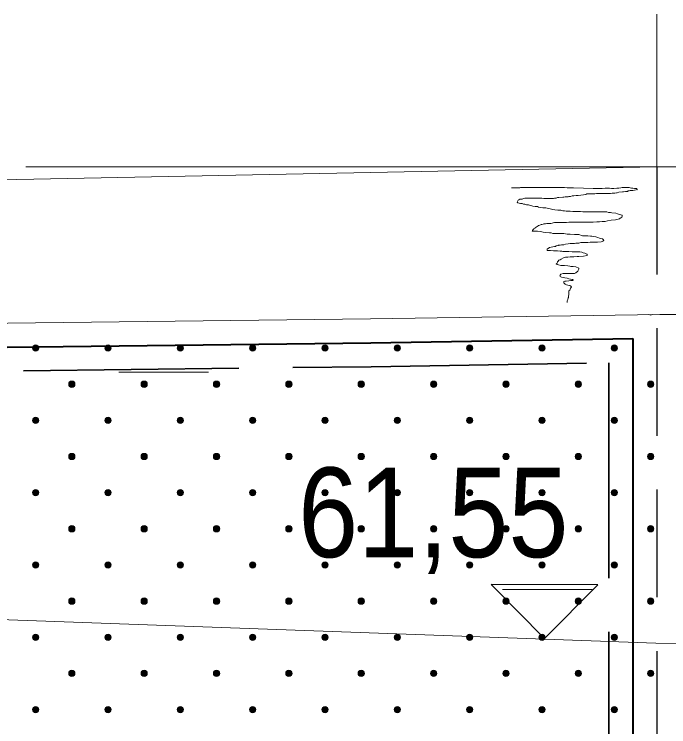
# Model space of a CAD drawing. Extents: x 640104 to 640970, y 6442278 to 6442689.
# Drawn here: x 640925.99 to 640947.87, y 6442531.71 to 6442555.54 of the extents above; entities that cross this region are included whole.
import ezdxf
from ezdxf.enums import TextEntityAlignment as Align

# ---------------------------------------------------------------- set-up
doc = ezdxf.new("R2010")
doc.units = 0
doc.header["$LTSCALE"] = 1.2
doc.linetypes.add('LONG_DASHED', pattern=[7.5, 6, -1.5])
doc.linetypes.add('MEDIUM_DASHED', pattern=[4.5, 3, -1.5])
for name, color, linetype, lineweight in [('31', 7, 'Continuous', 13), ('32', 7, 'Continuous', 25), ('34', 7, 'Continuous', 25), ('35', 7, 'Continuous', 35), ('40', 7, 'Continuous', 13), ('45', 7, 'Continuous', 13), ('47', 7, 'Continuous', 13), ('50', 7, 'Continuous', 13)]:
    doc.layers.add(name, color=color, linetype=linetype, lineweight=lineweight)

msp = doc.modelspace()

# ---------------------------------------------------------------- hatches: boundary and pattern name
at = {"layer": '45'}
for points in [[(640926.782, 6442544.45, 1), (640926.634, 6442544.301, 1)], [(640929.201, 6442544.45, 1), (640929.052, 6442544.301, 1)], [(640931.619, 6442544.45, 1), (640931.47, 6442544.301, 1)], [(640934.037, 6442544.45, 1), (640933.889, 6442544.301, 1)], [(640936.455, 6442544.45, 1), (640936.307, 6442544.301, 1)], [(640938.874, 6442544.45, 1), (640938.725, 6442544.301, 1)], [(640941.292, 6442544.45, 1), (640941.144, 6442544.301, 1)], [(640943.71, 6442544.45, 1), (640943.562, 6442544.301, 1)], [(640946.129, 6442544.45, 1), (640945.98, 6442544.301, 1)], [(640927.991, 6442543.241, 1), (640927.843, 6442543.092, 1)], [(640930.41, 6442543.241, 1), (640930.261, 6442543.092, 1)], [(640932.828, 6442543.241, 1), (640932.68, 6442543.092, 1)], [(640935.246, 6442543.241, 1), (640935.098, 6442543.092, 1)], [(640937.665, 6442543.241, 1), (640937.516, 6442543.092, 1)], [(640940.083, 6442543.241, 1), (640939.934, 6442543.092, 1)], [(640942.501, 6442543.241, 1), (640942.353, 6442543.092, 1)], [(640944.92, 6442543.241, 1), (640944.771, 6442543.092, 1)], [(640947.338, 6442543.241, 1), (640947.189, 6442543.092, 1)], [(640926.782, 6442542.031, 1), (640926.634, 6442541.883, 1)], [(640929.201, 6442542.031, 1), (640929.052, 6442541.883, 1)], [(640931.619, 6442542.031, 1), (640931.47, 6442541.883, 1)], [(640934.037, 6442542.031, 1), (640933.889, 6442541.883, 1)], [(640936.455, 6442542.031, 1), (640936.307, 6442541.883, 1)], [(640938.874, 6442542.031, 1), (640938.725, 6442541.883, 1)], [(640941.292, 6442542.031, 1), (640941.144, 6442541.883, 1)], [(640943.71, 6442542.031, 1), (640943.562, 6442541.883, 1)], [(640946.129, 6442542.031, 1), (640945.98, 6442541.883, 1)], [(640927.991, 6442540.822, 1), (640927.843, 6442540.674, 1)], [(640930.41, 6442540.822, 1), (640930.261, 6442540.674, 1)], [(640932.828, 6442540.822, 1), (640932.68, 6442540.674, 1)], [(640935.246, 6442540.822, 1), (640935.098, 6442540.674, 1)], [(640937.665, 6442540.822, 1), (640937.516, 6442540.674, 1)], [(640940.083, 6442540.822, 1), (640939.934, 6442540.674, 1)], [(640942.501, 6442540.822, 1), (640942.353, 6442540.674, 1)], [(640944.92, 6442540.822, 1), (640944.771, 6442540.674, 1)], [(640947.338, 6442540.822, 1), (640947.189, 6442540.674, 1)], [(640926.782, 6442539.613, 1), (640926.634, 6442539.465, 1)], [(640929.201, 6442539.613, 1), (640929.052, 6442539.465, 1)], [(640931.619, 6442539.613, 1), (640931.47, 6442539.465, 1)], [(640934.037, 6442539.613, 1), (640933.889, 6442539.465, 1)], [(640936.455, 6442539.613, 1), (640936.307, 6442539.465, 1)], [(640938.874, 6442539.613, 1), (640938.725, 6442539.465, 1)], [(640941.292, 6442539.613, 1), (640941.144, 6442539.465, 1)], [(640943.71, 6442539.613, 1), (640943.562, 6442539.465, 1)], [(640946.129, 6442539.613, 1), (640945.98, 6442539.465, 1)], [(640927.991, 6442538.404, 1), (640927.843, 6442538.255, 1)], [(640930.41, 6442538.404, 1), (640930.261, 6442538.255, 1)], [(640932.828, 6442538.404, 1), (640932.68, 6442538.255, 1)], [(640935.246, 6442538.404, 1), (640935.098, 6442538.255, 1)], [(640937.665, 6442538.404, 1), (640937.516, 6442538.255, 1)], [(640940.083, 6442538.404, 1), (640939.934, 6442538.255, 1)], [(640942.501, 6442538.404, 1), (640942.353, 6442538.255, 1)], [(640944.92, 6442538.404, 1), (640944.771, 6442538.255, 1)], [(640947.338, 6442538.404, 1), (640947.189, 6442538.255, 1)], [(640926.782, 6442537.195, 1), (640926.634, 6442537.046, 1)], [(640929.201, 6442537.195, 1), (640929.052, 6442537.046, 1)], [(640931.619, 6442537.195, 1), (640931.47, 6442537.046, 1)], [(640934.037, 6442537.195, 1), (640933.889, 6442537.046, 1)], [(640936.455, 6442537.195, 1), (640936.307, 6442537.046, 1)], [(640938.874, 6442537.195, 1), (640938.725, 6442537.046, 1)], [(640941.292, 6442537.195, 1), (640941.144, 6442537.046, 1)], [(640943.71, 6442537.195, 1), (640943.562, 6442537.046, 1)], [(640946.129, 6442537.195, 1), (640945.98, 6442537.046, 1)], [(640927.991, 6442535.986, 1), (640927.843, 6442535.837, 1)], [(640930.41, 6442535.986, 1), (640930.261, 6442535.837, 1)], [(640932.828, 6442535.986, 1), (640932.68, 6442535.837, 1)], [(640935.246, 6442535.986, 1), (640935.098, 6442535.837, 1)], [(640937.665, 6442535.986, 1), (640937.516, 6442535.837, 1)], [(640940.083, 6442535.986, 1), (640939.934, 6442535.837, 1)], [(640942.501, 6442535.986, 1), (640942.353, 6442535.837, 1)], [(640944.92, 6442535.986, 1), (640944.771, 6442535.837, 1)], [(640947.338, 6442535.986, 1), (640947.189, 6442535.837, 1)], [(640926.782, 6442534.776, 1), (640926.634, 6442534.628, 1)], [(640929.201, 6442534.776, 1), (640929.052, 6442534.628, 1)], [(640931.619, 6442534.776, 1), (640931.47, 6442534.628, 1)], [(640934.037, 6442534.776, 1), (640933.889, 6442534.628, 1)], [(640936.455, 6442534.776, 1), (640936.307, 6442534.628, 1)], [(640938.874, 6442534.776, 1), (640938.725, 6442534.628, 1)], [(640941.292, 6442534.776, 1), (640941.144, 6442534.628, 1)], [(640943.71, 6442534.776, 1), (640943.562, 6442534.628, 1)], [(640946.129, 6442534.776, 1), (640945.98, 6442534.628, 1)], [(640927.991, 6442533.567, 1), (640927.843, 6442533.419, 1)], [(640930.41, 6442533.567, 1), (640930.261, 6442533.419, 1)], [(640932.828, 6442533.567, 1), (640932.68, 6442533.419, 1)], [(640935.246, 6442533.567, 1), (640935.098, 6442533.419, 1)], [(640937.665, 6442533.567, 1), (640937.516, 6442533.419, 1)], [(640940.083, 6442533.567, 1), (640939.934, 6442533.419, 1)], [(640942.501, 6442533.567, 1), (640942.353, 6442533.419, 1)], [(640944.92, 6442533.567, 1), (640944.771, 6442533.419, 1)], [(640947.338, 6442533.567, 1), (640947.189, 6442533.419, 1)], [(640926.782, 6442532.358, 1), (640926.634, 6442532.21, 1)], [(640929.201, 6442532.358, 1), (640929.052, 6442532.21, 1)], [(640931.619, 6442532.358, 1), (640931.47, 6442532.21, 1)], [(640934.037, 6442532.358, 1), (640933.889, 6442532.21, 1)], [(640936.455, 6442532.358, 1), (640936.307, 6442532.21, 1)], [(640938.874, 6442532.358, 1), (640938.725, 6442532.21, 1)], [(640941.292, 6442532.358, 1), (640941.144, 6442532.21, 1)], [(640943.71, 6442532.358, 1), (640943.562, 6442532.21, 1)], [(640946.129, 6442532.358, 1), (640945.98, 6442532.21, 1)]]:
    msp.add_hatch(color=256, dxfattribs=at).paths.add_polyline_path(points)

# ---------------------------------------------------------------- linework, layer by layer
at = {"layer": '31'}
for points in [[(640905.53, 6442550.44), (640907.99, 6442550.17), (640919.96, 6442549.99), (640926.08, 6442550.01), (640947.47, 6442550.44), (640955.05, 6442550.44)], [(640901.98, 6442546.85), (640907.61, 6442545.9), (640917.36, 6442545.11), (640937.9, 6442545.35), (640947.57, 6442545.5), (640955.05, 6442545.5)]]:
    msp.add_lwpolyline(points, dxfattribs=at)
at = {"layer": '32', "linetype": 'MEDIUM_DASHED'}
msp.add_line((640947.47, 6442550.44), (640947.47, 6442510.44), dxfattribs=at)
at = {"layer": '34', "lineweight": 13}
msp.add_lwpolyline([(640718.51, 6442547.61), (640760.64, 6442545.05), (640822.17, 6442540.94), (640861.08, 6442538.41), (640873.26, 6442537.95), (640895.2, 6442536.39), (640947.44, 6442534.5), (640955.05, 6442534.43)], dxfattribs=at)
at = {"layer": '34'}
msp.add_lwpolyline([(640941.93, 6442536.47), (640943.72, 6442534.66), (640945.5, 6442536.46)], close=True, dxfattribs=at)
at = {"layer": '35', "lineweight": 13}
msp.add_line((640947.47, 6442550.44), (640947.47, 6442555.54), dxfattribs=at)
at = {"layer": '35', "lineweight": 40}
msp.add_line((640946.67, 6442544.69), (640946.67, 6442511.32), dxfattribs=at)
at = {"layer": '35', "linetype": 'LONG_DASHED'}
msp.add_line((640945.87, 6442543.88), (640945.87, 6442512.06), dxfattribs=at)
at = {"layer": '35', "lineweight": 40}
msp.add_lwpolyline([(640883.92, 6442553.26), (640887.78, 6442551.19), (640889.7, 6442550.37), (640891.6, 6442549.51), (640895.1, 6442548.11), (640901.79, 6442546.07), (640907.51, 6442545.11), (640917.33, 6442544.31), (640937.91, 6442544.55), (640946.67, 6442544.69)], dxfattribs=at)
at = {"layer": '35', "linetype": 'LONG_DASHED'}
msp.add_lwpolyline([(640885.07, 6442551.73), (640887.43, 6442550.46), (640889.38, 6442549.64), (640891.29, 6442548.77), (640894.84, 6442547.35), (640901.61, 6442545.29), (640907.41, 6442544.31), (640917.3, 6442543.51), (640937.92, 6442543.75), (640945.87, 6442543.88)], dxfattribs=at)
at = {"layer": '40'}
for points in [[(640942.61, 6442549.73), (640942.67, 6442549.73), (640942.78, 6442549.73), (640942.89, 6442549.73), (640942.91, 6442549.74), (640943.02, 6442549.74), (640943.18, 6442549.74), (640943.5, 6442549.74), (640943.68, 6442549.74), (640943.72, 6442549.74), (640943.75, 6442549.74), (640943.82, 6442549.74), (640943.91, 6442549.74), (640944.02, 6442549.74), (640944.1, 6442549.74), (640944.16, 6442549.74), (640944.24, 6442549.74), (640944.32, 6442549.74), (640944.39, 6442549.74), (640944.47, 6442549.73), (640944.52, 6442549.73), (640944.59, 6442549.73), (640944.69, 6442549.73), (640945.02, 6442549.72), (640945.34, 6442549.71), (640945.43, 6442549.71), (640945.49, 6442549.71), (640945.53, 6442549.71), (640945.58, 6442549.71), (640945.65, 6442549.71), (640945.74, 6442549.72), (640945.79, 6442549.72), (640945.83, 6442549.72), (640945.85, 6442549.72), (640945.89, 6442549.72), (640945.96, 6442549.71), (640946, 6442549.71), (640946.04, 6442549.71), (640946.14, 6442549.72), (640946.2, 6442549.72), (640946.27, 6442549.73), (640946.31, 6442549.74), (640946.38, 6442549.74), (640946.42, 6442549.75), (640946.46, 6442549.75), (640946.51, 6442549.75), (640946.55, 6442549.74), (640946.58, 6442549.73), (640946.63, 6442549.72), (640946.67, 6442549.72)], [(640946.67, 6442549.72), (640946.72, 6442549.71), (640946.75, 6442549.71), (640946.8, 6442549.71), (640946.82, 6442549.68), (640946.8, 6442549.67), (640946.81, 6442549.68), (640946.78, 6442549.67), (640946.73, 6442549.66), (640946.67, 6442549.65), (640946.63, 6442549.65), (640946.58, 6442549.65), (640946.55, 6442549.63), (640946.51, 6442549.63), (640946.49, 6442549.61), (640946.43, 6442549.61), (640946.36, 6442549.6), (640946.32, 6442549.6), (640946.2, 6442549.59), (640946.15, 6442549.57), (640946.12, 6442549.57), (640946.07, 6442549.56), (640946.02, 6442549.56), (640945.98, 6442549.56), (640945.92, 6442549.55), (640945.89, 6442549.55), (640945.78, 6442549.55), (640945.72, 6442549.55), (640945.65, 6442549.55), (640945.56, 6442549.55), (640945.5, 6442549.54), (640945.46, 6442549.54), (640945.4, 6442549.53), (640945.34, 6442549.53), (640945.17, 6442549.53), (640945.13, 6442549.53), (640945.1, 6442549.51), (640945.02, 6442549.5), (640944.93, 6442549.49), (640944.84, 6442549.48), (640944.78, 6442549.48), (640944.7, 6442549.47), (640944.64, 6442549.47), (640944.59, 6442549.44), (640944.53, 6442549.44), (640944.51, 6442549.43), (640944.47, 6442549.43), (640944.41, 6442549.43), (640944.36, 6442549.42), (640944.33, 6442549.42), (640944.2, 6442549.41), (640944.15, 6442549.41)], [(640944.15, 6442549.41), (640944.11, 6442549.39), (640944.05, 6442549.39), (640944.02, 6442549.38), (640943.98, 6442549.38), (640943.94, 6442549.38), (640943.9, 6442549.38), (640943.85, 6442549.38), (640943.8, 6442549.38), (640943.73, 6442549.38), (640943.69, 6442549.38), (640943.63, 6442549.39), (640943.6, 6442549.39), (640943.56, 6442549.39), (640943.52, 6442549.39), (640943.48, 6442549.39), (640943.43, 6442549.39), (640943.36, 6442549.39), (640943.32, 6442549.39), (640943.28, 6442549.39), (640943.22, 6442549.39), (640943.19, 6442549.39), (640943.14, 6442549.39), (640943.1, 6442549.39), (640943.06, 6442549.39), (640943.01, 6442549.38), (640942.97, 6442549.36), (640942.92, 6442549.36), (640942.89, 6442549.35), (640942.86, 6442549.33), (640942.84, 6442549.32), (640942.82, 6442549.3), (640942.8, 6442549.26), (640942.82, 6442549.23), (640942.91, 6442549.21), (640942.97, 6442549.21), (640943.01, 6442549.19), (640943.06, 6442549.19), (640943.09, 6442549.18), (640943.12, 6442549.17), (640943.18, 6442549.17), (640943.22, 6442549.15), (640943.26, 6442549.14), (640943.33, 6442549.12), (640943.4, 6442549.11), (640943.48, 6442549.11), (640943.52, 6442549.09), (640943.57, 6442549.08), (640943.66, 6442549.07), (640943.76, 6442549.06)], [(640943.76, 6442549.06), (640943.91, 6442549.03), (640944, 6442549.01), (640944.06, 6442549), (640944.16, 6442548.99), (640944.26, 6442548.99), (640944.33, 6442548.97), (640944.39, 6442548.97), (640944.44, 6442548.95), (640944.52, 6442548.95), (640944.58, 6442548.95), (640944.66, 6442548.94), (640944.75, 6442548.94), (640944.82, 6442548.94), (640944.92, 6442548.94), (640945, 6442548.93), (640945.06, 6442548.93), (640945.1, 6442548.93), (640945.17, 6442548.93), (640945.24, 6442548.93), (640945.32, 6442548.93), (640945.42, 6442548.93), (640945.5, 6442548.93), (640945.56, 6442548.93), (640945.65, 6442548.93), (640945.68, 6442548.93), (640945.74, 6442548.93), (640945.8, 6442548.93), (640945.86, 6442548.91), (640945.92, 6442548.91), (640945.97, 6442548.9), (640946.1, 6442548.89), (640946.16, 6442548.87), (640946.22, 6442548.84), (640946.27, 6442548.83), (640946.31, 6442548.82), (640946.31, 6442548.78), (640946.3, 6442548.75), (640946.27, 6442548.73), (640946.25, 6442548.72), (640946.22, 6442548.7), (640946.18, 6442548.69), (640946.09, 6442548.66), (640945.95, 6442548.65), (640945.82, 6442548.63), (640945.74, 6442548.61), (640945.65, 6442548.61), (640945.56, 6442548.6), (640945.47, 6442548.6), (640945.34, 6442548.59), (640945.14, 6442548.59), (640944.98, 6442548.59)], [(640944.98, 6442548.59), (640944.89, 6442548.59), (640944.82, 6442548.59), (640944.74, 6442548.59), (640944.68, 6442548.59), (640944.62, 6442548.59), (640944.53, 6442548.59), (640944.45, 6442548.58), (640944.27, 6442548.58), (640944.18, 6442548.58), (640944.14, 6442548.57), (640944.05, 6442548.57), (640943.93, 6442548.54), (640943.8, 6442548.54), (640943.75, 6442548.53), (640943.69, 6442548.53), (640943.67, 6442548.52), (640943.63, 6442548.51), (640943.6, 6442548.51), (640943.56, 6442548.49), (640943.52, 6442548.48), (640943.5, 6442548.46), (640943.44, 6442548.42), (640943.4, 6442548.4), (640943.39, 6442548.37), (640943.36, 6442548.36), (640943.34, 6442548.34), (640943.32, 6442548.31), (640943.31, 6442548.29), (640943.33, 6442548.28), (640943.37, 6442548.28), (640943.43, 6442548.28), (640943.48, 6442548.28), (640943.58, 6442548.27), (640943.67, 6442548.25), (640943.76, 6442548.24), (640943.88, 6442548.23), (640943.94, 6442548.23), (640944, 6442548.21), (640944.06, 6442548.21), (640944.23, 6442548.21), (640944.36, 6442548.21), (640944.47, 6442548.19), (640944.58, 6442548.18), (640944.72, 6442548.17), (640944.87, 6442548.17), (640944.99, 6442548.13), (640945.07, 6442548.13), (640945.17, 6442548.13), (640945.25, 6442548.12)], [(640945.25, 6442548.12), (640945.3, 6442548.12), (640945.35, 6442548.11), (640945.43, 6442548.09), (640945.5, 6442548.07), (640945.55, 6442548.05), (640945.6, 6442548.04), (640945.66, 6442548.03), (640945.68, 6442548.01), (640945.7, 6442547.97), (640945.67, 6442547.95), (640945.65, 6442547.94), (640945.61, 6442547.93), (640945.49, 6442547.92), (640945.43, 6442547.92), (640945.4, 6442547.92), (640945.32, 6442547.92), (640945.24, 6442547.92), (640945.16, 6442547.91), (640945.11, 6442547.91), (640945.06, 6442547.91), (640944.93, 6442547.91), (640944.86, 6442547.88), (640944.82, 6442547.88), (640944.76, 6442547.88), (640944.72, 6442547.87), (640944.66, 6442547.87), (640944.58, 6442547.87), (640944.51, 6442547.86), (640944.42, 6442547.85), (640944.36, 6442547.83), (640944.33, 6442547.83), (640944.28, 6442547.83), (640944.24, 6442547.82), (640944.18, 6442547.82), (640944.17, 6442547.8), (640944.11, 6442547.79), (640944.09, 6442547.77), (640944.05, 6442547.77), (640944, 6442547.76), (640943.94, 6442547.75), (640943.88, 6442547.74), (640943.84, 6442547.71), (640943.81, 6442547.69), (640943.81, 6442547.64), (640943.85, 6442547.64), (640943.92, 6442547.64), (640944.02, 6442547.63), (640944.1, 6442547.63), (640944.15, 6442547.63), (640944.24, 6442547.62), (640944.3, 6442547.62)], [(640944.3, 6442547.62), (640944.33, 6442547.61), (640944.36, 6442547.61), (640944.42, 6442547.61), (640944.5, 6442547.61), (640944.53, 6442547.61), (640944.64, 6442547.59), (640944.72, 6442547.59), (640944.76, 6442547.59), (640944.81, 6442547.59), (640944.84, 6442547.59), (640944.9, 6442547.59), (640944.96, 6442547.58), (640945.01, 6442547.56), (640945.06, 6442547.55), (640945.11, 6442547.53), (640945.14, 6442547.52), (640945.14, 6442547.47), (640945.02, 6442547.45), (640944.87, 6442547.44), (640944.81, 6442547.44), (640944.7, 6442547.43), (640944.64, 6442547.43), (640944.57, 6442547.43), (640944.5, 6442547.41), (640944.42, 6442547.41), (640944.35, 6442547.39), (640944.27, 6442547.35), (640944.24, 6442547.33), (640944.2, 6442547.31), (640944.17, 6442547.28), (640944.15, 6442547.26), (640944.14, 6442547.22), (640944.11, 6442547.19), (640944.14, 6442547.17), (640944.18, 6442547.16), (640944.26, 6442547.14), (640944.39, 6442547.14), (640944.5, 6442547.13), (640944.56, 6442547.11), (640944.6, 6442547.1), (640944.68, 6442547.1), (640944.76, 6442547.09), (640944.86, 6442547.05), (640944.86, 6442547.01), (640944.84, 6442546.97), (640944.83, 6442546.95), (640944.76, 6442546.89), (640944.72, 6442546.87), (640944.66, 6442546.87), (640944.58, 6442546.87), (640944.5, 6442546.87), (640944.42, 6442546.87), (640944.34, 6442546.87), (640944.26, 6442546.85), (640944.24, 6442546.81), (640944.23, 6442546.79), (640944.24, 6442546.77), (640944.28, 6442546.75), (640944.4, 6442546.72), (640944.48, 6442546.71), (640944.53, 6442546.69), (640944.59, 6442546.68), (640944.65, 6442546.67), (640944.69, 6442546.65), (640944.66, 6442546.63), (640944.6, 6442546.63), (640944.53, 6442546.62), (640944.44, 6442546.61), (640944.4, 6442546.61), (640944.36, 6442546.6), (640944.36, 6442546.55), (640944.39, 6442546.53), (640944.41, 6442546.51), (640944.45, 6442546.49), (640944.5, 6442546.48), (640944.56, 6442546.47), (640944.6, 6442546.45), (640944.62, 6442546.41), (640944.59, 6442546.38), (640944.58, 6442546.35), (640944.56, 6442546.31), (640944.53, 6442546.29), (640944.53, 6442546.24), (640944.53, 6442546.19), (640944.53, 6442546.15), (640944.52, 6442546.12), (640944.52, 6442546.07), (640944.51, 6442546.05), (640944.5, 6442546), (640944.48, 6442545.96), (640944.48, 6442545.91), (640944.48, 6442545.9), (640944.48, 6442545.94)]]:
    msp.add_lwpolyline(points, dxfattribs=at)
at = {"layer": '45'}
for centre in [(640926.708, 6442544.375), (640929.126, 6442544.375), (640931.545, 6442544.375), (640933.963, 6442544.375), (640936.381, 6442544.375), (640938.8, 6442544.375), (640941.218, 6442544.375), (640943.636, 6442544.375), (640946.054, 6442544.375), (640927.917, 6442543.166), (640930.335, 6442543.166), (640932.754, 6442543.166), (640935.172, 6442543.166), (640937.59, 6442543.166), (640940.009, 6442543.166), (640942.427, 6442543.166), (640944.845, 6442543.166), (640947.264, 6442543.166), (640926.708, 6442541.957), (640929.126, 6442541.957), (640931.545, 6442541.957), (640933.963, 6442541.957), (640936.381, 6442541.957), (640938.8, 6442541.957), (640941.218, 6442541.957), (640943.636, 6442541.957), (640946.054, 6442541.957), (640927.917, 6442540.748), (640930.335, 6442540.748), (640932.754, 6442540.748), (640935.172, 6442540.748), (640937.59, 6442540.748), (640940.009, 6442540.748), (640942.427, 6442540.748), (640944.845, 6442540.748), (640947.264, 6442540.748), (640926.708, 6442539.539), (640929.126, 6442539.539), (640931.545, 6442539.539), (640933.963, 6442539.539), (640936.381, 6442539.539), (640938.8, 6442539.539), (640941.218, 6442539.539), (640943.636, 6442539.539), (640946.054, 6442539.539), (640927.917, 6442538.33), (640930.335, 6442538.33), (640932.754, 6442538.33), (640935.172, 6442538.33), (640937.59, 6442538.33), (640940.009, 6442538.33), (640942.427, 6442538.33), (640944.845, 6442538.33), (640947.264, 6442538.33), (640926.708, 6442537.121), (640929.126, 6442537.121), (640931.545, 6442537.121), (640933.963, 6442537.121), (640936.381, 6442537.121), (640938.8, 6442537.121), (640941.218, 6442537.121), (640943.636, 6442537.121), (640946.054, 6442537.121), (640927.917, 6442535.911), (640930.335, 6442535.911), (640932.754, 6442535.911), (640935.172, 6442535.911), (640937.59, 6442535.911), (640940.009, 6442535.911), (640942.427, 6442535.911), (640944.845, 6442535.911), (640947.264, 6442535.911), (640926.708, 6442534.702), (640929.126, 6442534.702), (640931.545, 6442534.702), (640933.963, 6442534.702), (640936.381, 6442534.702), (640938.8, 6442534.702), (640941.218, 6442534.702), (640943.636, 6442534.702), (640946.054, 6442534.702), (640927.917, 6442533.493), (640930.335, 6442533.493), (640932.754, 6442533.493), (640935.172, 6442533.493), (640937.59, 6442533.493), (640940.009, 6442533.493), (640942.427, 6442533.493), (640944.845, 6442533.493), (640947.264, 6442533.493), (640926.708, 6442532.284), (640929.126, 6442532.284), (640931.545, 6442532.284), (640933.963, 6442532.284), (640936.381, 6442532.284), (640938.8, 6442532.284), (640941.218, 6442532.284), (640943.636, 6442532.284), (640946.054, 6442532.284)]:
    msp.add_circle(centre, 0.105, dxfattribs=at)
msp.add_arc((640947.264, 6442545.585), 0.105, 235.0576, 306.8208, dxfattribs=at)
at = {"layer": '47'}
for p, q in [((640929.49, 6442543.57), (640932.49, 6442543.57)), ((640942.31, 6442536.3), (640945.31, 6442536.3))]:
    msp.add_line(p, q, dxfattribs=at)
at = {"layer": '50'}
msp.add_line((640947.47, 6442550.44), (640926.38, 6442550.44), dxfattribs=at)

# ---------------------------------------------------------------- texts
at = {"layer": '34', "width": 0.9}
msp.add_text('61,55', height=3, dxfattribs=at).set_placement((640940, 6442537.38), align=Align.CENTER)

doc.saveas('drawing.dxf')
